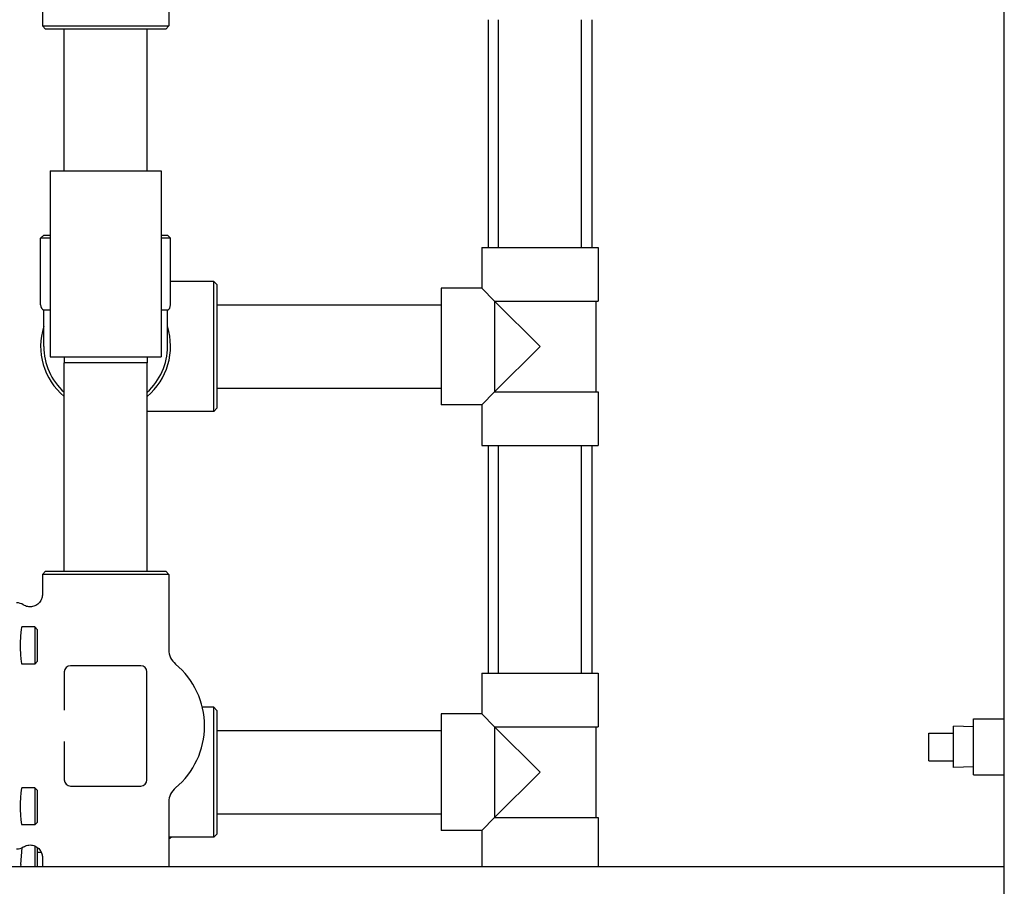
# Model space of a CAD drawing. Header units: inches. Extents: x 18 to 846, y -44 to 561.
# Tile 257 of 637: x 340 to 350, y 168 to 176. Entities that reach past the tile are written whole.
import ezdxf

# ---------------------------------------------------------------- set-up
doc = ezdxf.new("R2010")
doc.units = ezdxf.units.IN
doc.header["$LTSCALE"] = 24
doc.header["$MEASUREMENT"] = 0
doc.layers.add('Visible (ANSI)', color=7, linetype='Continuous', lineweight=30)

msp = doc.modelspace()

# ---------------------------------------------------------------- linework, layer by layer
at = {"layer": 'Visible (ANSI)'}
for p, q in [((349.67843, 108.966), (349.67843, 256.8315)), ((341.23564, 177.03512), (341.23564, 176.27328)), ((339.95814, 176.47479), (339.95814, 176.27328)), ((344.46189, 176.33703), (344.46189, 174.03453)), ((344.56689, 174.03453), (344.56689, 176.33703)), ((345.40689, 174.03453), (345.40689, 176.33703)), ((345.51189, 176.33703), (345.51189, 174.03453)), ((339.95814, 176.27328), (341.23564, 176.27328)), ((339.98939, 176.24203), (339.95814, 176.27328)), ((341.20439, 176.24203), (339.98939, 176.24203)), ((340.17689, 174.81103), (340.17689, 176.24203)), ((341.01689, 174.81103), (341.01689, 176.24203)), ((341.20439, 176.24203), (341.23564, 176.27328)), ((340.03689, 174.81103), (341.15689, 174.81103)), ((340.03689, 174.81103), (340.03689, 172.93103)), ((341.15689, 174.81103), (341.15689, 172.93103)), ((339.97189, 174.15953), (339.94064, 174.12828)), ((340.03689, 174.12828), (339.94064, 174.12828)), ((339.94064, 173.45403), (339.94064, 174.12828)), ((339.97189, 174.15953), (340.03689, 174.15953)), ((341.15689, 174.15953), (341.22189, 174.15953)), ((341.25314, 174.12828), (341.15689, 174.12828)), ((341.22189, 174.15953), (341.25314, 174.12828)), ((341.25314, 173.45403), (341.25314, 174.12828)), ((344.39839, 174.03453), (345.57539, 174.03453)), ((344.39839, 174.03453), (344.39839, 173.62303)), ((345.57539, 174.03453), (345.57539, 173.49353)), ((341.69064, 173.69078), (341.25314, 173.69078)), ((341.69064, 172.37828), (341.69064, 173.69078)), ((341.72189, 173.65953), (341.69064, 173.69078)), ((341.72189, 173.65953), (341.72189, 172.40953)), ((343.98689, 173.62303), (343.98689, 172.44603)), ((344.39839, 173.62303), (343.98689, 173.62303)), ((344.52789, 173.49353), (344.39839, 173.62303)), ((341.72189, 173.45453), (343.98689, 173.45453)), ((344.52789, 173.49353), (344.52789, 172.57553)), ((344.98689, 173.03453), (344.52789, 173.49353)), ((344.52789, 173.49353), (345.57539, 173.49353)), ((345.55064, 173.49353), (345.55064, 172.57553)), ((340.03689, 173.39991), (339.97189, 173.39991)), ((339.97189, 173.03453), (339.97189, 173.39991)), ((341.22189, 173.39991), (341.15689, 173.39991)), ((341.22189, 173.03453), (341.22189, 173.39991)), ((344.52789, 172.57553), (344.98689, 173.03453)), ((340.03689, 172.93103), (341.15689, 172.93103)), ((340.17852, 172.93103), (340.17689, 172.86853)), ((341.01525, 172.93103), (341.01689, 172.86853)), ((341.01689, 172.86853), (340.17689, 172.86853)), ((340.17689, 170.76203), (340.17689, 172.86853)), ((341.01689, 170.76203), (341.01689, 172.86853)), ((341.72189, 172.61453), (343.98689, 172.61453)), ((344.39839, 172.44603), (344.52789, 172.57553)), ((344.52789, 172.57553), (345.57539, 172.57553)), ((345.57539, 172.57553), (345.57539, 172.03453)), ((344.39839, 172.44603), (343.98689, 172.44603)), ((344.39839, 172.44603), (344.39839, 172.03453)), ((341.69064, 172.37828), (341.01689, 172.37828)), ((341.72189, 172.40953), (341.69064, 172.37828)), ((344.39839, 172.03453), (345.57539, 172.03453)), ((344.46189, 172.03453), (344.46189, 169.73203)), ((344.56689, 169.73203), (344.56689, 172.03453)), ((345.40689, 169.73203), (345.40689, 172.03453)), ((345.51189, 172.03453), (345.51189, 169.73203)), ((339.98939, 170.76203), (339.95814, 170.73078)), ((339.98939, 170.76203), (341.20439, 170.76203)), ((341.20439, 170.76203), (341.23564, 170.73078)), ((341.23564, 170.73078), (339.95814, 170.73078)), ((339.95814, 170.73078), (339.95814, 170.52928)), ((341.23564, 170.73078), (341.23564, 169.96895)), ((339.88057, 170.19953), (339.7508, 170.19953)), ((339.88057, 170.19953), (339.88057, 169.82453)), ((339.90939, 170.17071), (339.88057, 170.19953)), ((339.90939, 169.85335), (339.90939, 170.17071)), ((339.90939, 169.85335), (339.88057, 169.82453)), ((339.88057, 169.82453), (339.7508, 169.82453)), ((340.17939, 169.74453), (340.17939, 169.35792)), ((340.95189, 169.80703), (340.24189, 169.80703)), ((341.01439, 168.65453), (341.01439, 169.74453)), ((344.39839, 169.73203), (345.57539, 169.73203)), ((344.39839, 169.73203), (344.39839, 169.32053)), ((345.57539, 169.73203), (345.57539, 169.19103)), ((341.69064, 169.38828), (341.57466, 169.38828)), ((341.69064, 168.07578), (341.69064, 169.38828)), ((341.72189, 169.35703), (341.69064, 169.38828)), ((341.72189, 169.35703), (341.72189, 168.10703)), ((343.98689, 169.32053), (343.98689, 168.14353)), ((344.39839, 169.32053), (343.98689, 169.32053)), ((344.52789, 169.19103), (344.39839, 169.32053)), ((349.36543, 168.70525), (349.36543, 169.27025)), ((349.36543, 169.27025), (349.67843, 169.27025)), ((341.72189, 169.15203), (343.98689, 169.15203)), ((344.52789, 169.19103), (344.52789, 168.27303)), ((344.98689, 168.73203), (344.52789, 169.19103)), ((344.52789, 169.19103), (345.57539, 169.19103)), ((345.55064, 169.19103), (345.55064, 168.27303)), ((349.16543, 168.77931), (349.16543, 169.1962)), ((349.36543, 169.18995), (349.16543, 169.1962)), ((348.91543, 169.12775), (349.16543, 169.12775)), ((348.91543, 168.84775), (348.91543, 169.12775)), ((340.17939, 169.04114), (340.17939, 168.65453)), ((348.91543, 168.84775), (349.16543, 168.84775)), ((348.91543, 168.84775), (349.16543, 168.84775)), ((348.91543, 168.84775), (348.91543, 168.84775)), ((349.36543, 168.78556), (349.16543, 168.77931)), ((344.52789, 168.27303), (344.98689, 168.73203)), ((349.36543, 168.70525), (349.67843, 168.70525)), ((339.88057, 168.57453), (339.7508, 168.57453)), ((339.88057, 168.57453), (339.88057, 168.19953)), ((339.90939, 168.54571), (339.88057, 168.57453)), ((340.24189, 168.59203), (340.95189, 168.59203)), ((339.90939, 168.22835), (339.90939, 168.54571)), ((341.23564, 168.43012), (341.23564, 167.77849)), ((341.72189, 168.31203), (343.98689, 168.31203)), ((344.39839, 168.14353), (344.52789, 168.27303)), ((344.52789, 168.27303), (345.57539, 168.27303)), ((345.57539, 168.27303), (345.57539, 167.77849)), ((339.88057, 168.19953), (339.7508, 168.19953)), ((339.90939, 168.22835), (339.88057, 168.19953)), ((341.69064, 168.07578), (341.23564, 168.07578)), ((341.72189, 168.10703), (341.69064, 168.07578)), ((344.39839, 168.14353), (343.98689, 168.14353)), ((344.39839, 168.14353), (344.39839, 167.77849)), ((339.74011, 167.79732), (339.75522, 167.96997)), ((339.88057, 167.98687), (339.88057, 167.77849)), ((339.90939, 167.77849), (339.90939, 167.97009)), ((339.94808, 167.91953), (339.90939, 167.91953)), ((339.95814, 167.86979), (339.95814, 167.77849)), ((327.30343, 167.77849), (349.67843, 167.77849)), ((339.74011, 167.79732), (339.73846, 167.77849))]:
    msp.add_line(p, q, dxfattribs=at)
for centre, radius, start, end in [((340.00314, 173.45403), 0.0625, 180, 240), ((341.19064, 173.45403), 0.0625, 300, 0), ((340.59689, 173.03453), 0.65625, 162.24721, 230.208181), ((340.59689, 173.03453), 0.65625, 309.791819, 17.75279), ((340.59689, 173.03453), 0.625, 180, 227.778386), ((340.59689, 173.03453), 0.625, 312.221614, 0), ((341.42314, 169.96895), 0.1875, 180, 230.301327), ((340.24189, 169.74453), 0.0625, 90, 180), ((340.95189, 169.74453), 0.0625, 0, 90), ((340.78439, 169.19953), 0.8125, 309.698673, 50.301327), ((340.24189, 168.65453), 0.0625, 180, 270), ((340.95189, 168.65453), 0.0625, 270, 0), ((341.42314, 168.43012), 0.1875, 129.698673, 180), ((340.78439, 168.73203), 0.8125, 303.73721, 306.128927)]:
    msp.add_arc(centre, radius, start, end, dxfattribs=at)
for centre, major_axis, ratio, start_param, end_param in [((339.69641, 170.31781), (0.08906, 0.08906), 0.9924325, 0.206047, 0.7816001), ((339.7508, 170.01203), (0, 0.1875), 0.0874887, 0, 3.1415927), ((339.7508, 168.38703), (0, 0.1875), 0.0874887, 0, 3.1415927), ((339.69641, 168.08126), (0.08906, -0.08906), 0.9924325, 5.5015852, 6.0771383)]:
    msp.add_ellipse(centre, major_axis=major_axis, ratio=ratio, start_param=start_param, end_param=end_param, dxfattribs=at)
for points, knots in [([(339.95814, 170.52928), (339.95814, 170.52916), (339.95814, 170.52905), (339.9581, 170.51643), (339.95624, 170.50398), (339.94896, 170.48005), (339.94358, 170.46868), (339.9276, 170.44478), (339.91605, 170.43314), (339.88924, 170.41502), (339.87428, 170.40869), (339.84269, 170.40212), (339.82639, 170.40198), (339.79447, 170.40799), (339.77918, 170.41415), (339.7655, 170.42307)], [-0.00086789, -0.00086789, -0.00086789, -0.00086789, 0, 0, 0.09531558, 0.09531558, 0.19062212, 0.19062212, 0.31443959, 0.31443959, 0.43721613, 0.43721613, 0.56039909, 0.56039909, 0.68483756, 0.68483756, 0.68483756, 0.68483756]), ([(339.7655, 167.976), (339.77918, 167.98492), (339.79447, 167.99108), (339.82639, 167.99709), (339.84269, 167.99694), (339.87428, 167.99038), (339.88924, 167.98404), (339.91605, 167.96593), (339.9276, 167.95429), (339.94358, 167.93039), (339.94896, 167.91902), (339.95624, 167.89508), (339.9581, 167.88264), (339.95814, 167.87002), (339.95814, 167.86991), (339.95814, 167.86979)], [0, 0, 0, 0, 0.1244099, 0.1244099, 0.24756458, 0.24756458, 0.37031292, 0.37031292, 0.49410196, 0.49410196, 0.58938662, 0.58938662, 0.68468031, 0.68468031, 0.685548, 0.685548, 0.685548, 0.685548])]:
    msp.add_open_spline(points, degree=3, knots=knots, dxfattribs=at)

doc.saveas('drawing.dxf')
